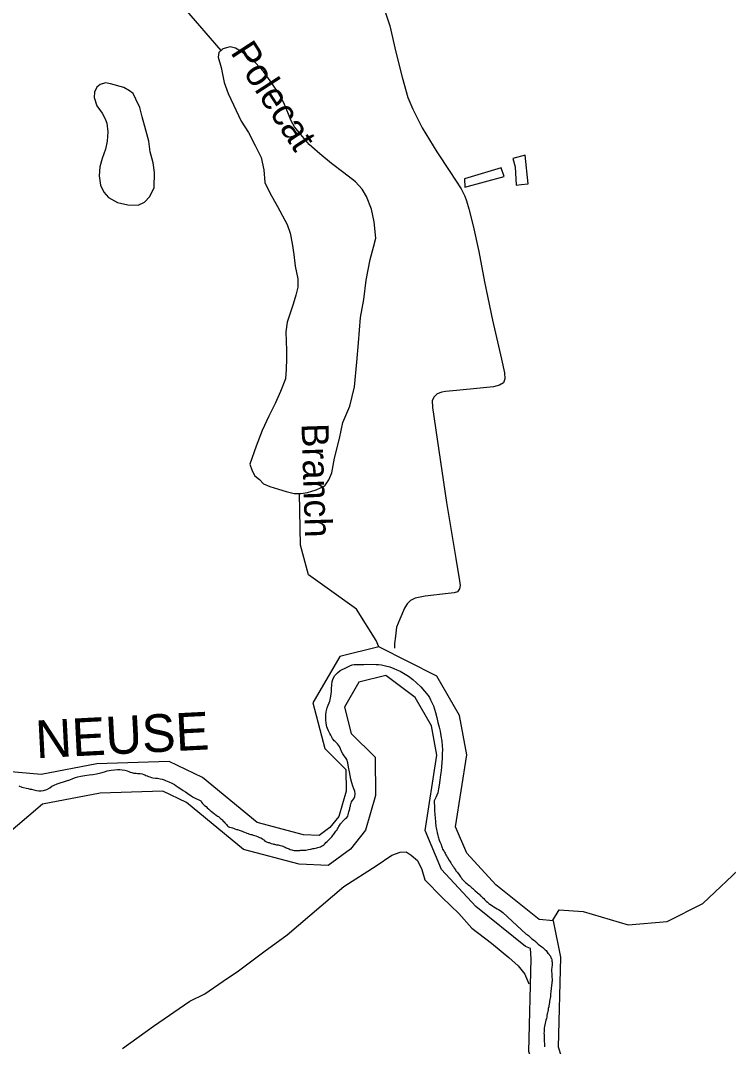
# Model space of a CAD drawing. Extents: x 2082433 to 2279600, y 546599 to 755198.
# Drawn here: x 2210035 to 2213973, y 608709 to 614417 of the extents above; entities that cross this region are included whole.
import ezdxf

# ---------------------------------------------------------------- set-up
doc = ezdxf.new("R2010")
doc.units = 0
for name, color, linetype in [('Exist Boundary Political Fire Districts', 7, 'Continuous'), ('Exist Hydrographic Creek Single Shore', 7, 'Continuous'), ('Exist Hydrographic Creek Single Shore Label', 7, 'Continuous'), ('Exist Hydrographic Pond Under 1500 Sq Ft', 7, 'Continuous'), ('Exist Hydrographic River Shore', 7, 'Continuous'), ('Exist Hydrographic River Shore Label', 7, 'Continuous'), ('Exist Road Non-System Type 51', 7, 'Continuous')]:
    doc.layers.add(name, color=color, linetype=linetype)

msp = doc.modelspace()

# ---------------------------------------------------------------- linework, layer by layer
at = {"layer": 'Exist Boundary Political Fire Districts'}
for points in [[(2211753.9, 609862.3), (2211761.5, 609870.3), (2211766, 609875.1), (2211770.1, 609880.3), (2211774.4, 609886.3), (2211777.5, 609890.3), (2211781.6, 609895.9), (2211784.7, 609900.3), (2211788.8, 609905.9), (2211792.5, 609910.2), (2211796.6, 609914.7), (2211798.8, 609920.2), (2211802.1, 609925.4), (2211806, 609932.2), (2211809.3, 609937.4), (2211814.8, 609946.7), (2211821.2, 609954.2), (2211824.8, 609958.7), (2211831.8, 609965.9), (2211838.8, 609972.7), (2211843.3, 609976.7), (2211849.3, 609982.7), (2211854.6, 609989.9), (2211857.7, 609997.9), (2211859.9, 610007.1), (2211861.8, 610014.7), (2211863.2, 610019.9), (2211864, 610026.3), (2211866.5, 610031.5), (2211866.7, 610038.3), (2211869.8, 610046.3), (2211871.2, 610051.5), (2211872.4, 610058.3), (2211874.1, 610063.1), (2211876.5, 610069.9), (2211878.8, 610076.4), (2211888.4, 610085.7), (2211894, 610099.7), (2211896, 610113.6), (2211894.2, 610129.8), (2211889.4, 610142.1), (2211882.7, 610157.1), (2211877.3, 610176.5), (2211872.8, 610196), (2211868.5, 610216.5), (2211864.4, 610237), (2211859.5, 610262.9), (2211854.6, 610286.6), (2211849.3, 610305.3), (2211842.7, 610316.9), (2211835.9, 610325.2), (2211827.9, 610337.4), (2211820.7, 610350.5), (2211814.6, 610364.2), (2211808.2, 610377.4), (2211797.8, 610392.6), (2211790.8, 610400.1), (2211784.5, 610405.5), (2211779.5, 610409.8), (2211775.2, 610415.1), (2211770.7, 610422.3), (2211766.2, 610429.8), (2211760.5, 610440.3), (2211755.3, 610450.8), (2211748.8, 610464.2), (2211742.4, 610477.1), (2211738.5, 610487.7), (2211736.3, 610496.6), (2211735, 610508.7), (2211733.8, 610523.6), (2211733, 610538.3), (2211733.2, 610554.7), (2211735.4, 610571.1), (2211740.2, 610592.3), (2211745.5, 610608.4), (2211751.2, 610620.4), (2211755.7, 610630.2), (2211757.8, 610638.2), (2211759.4, 610647.9), (2211760.7, 610657.9), (2211762.3, 610671.1), (2211763.7, 610684.2), (2211765, 610699.9), (2211766.2, 610721.7), (2211768.3, 610739.9), (2211773, 610755.5), (2211783.2, 610771.9), (2211797.2, 610788), (2211813, 610800.7), (2211824.2, 610806.7), (2211836.5, 610811.9), (2211851.7, 610818.7), (2211867.1, 610826.4), (2211879.6, 610831.8), (2211891.5, 610834.3), (2211901.9, 610834.6), (2211924.9, 610833.5), (2211943.6, 610833.9), (2211962, 610835.1), (2212012.3, 610834.6)], [(2212012.3, 610834.6), (2212026.4, 610834.5), (2212043.4, 610832), (2212065.8, 610826.9), (2212089, 610820.2), (2212111.3, 610812.3), (2212128.5, 610804.9), (2212145.8, 610796.2), (2212165.4, 610785.5), (2212193.7, 610768.4), (2212216.5, 610751.4), (2212237.8, 610732.7), (2212261, 610709.7), (2212282.9, 610685.2), (2212302, 610660.7), (2212309.2, 610649.9), (2212315.9, 610637.9), (2212323.7, 610623.4), (2212332.6, 610603.3), (2212338.1, 610585.4), (2212342.4, 610567.4), (2212349.8, 610539.7), (2212357, 610511.8), (2212363.7, 610485.4), (2212368.6, 610462.5), (2212373.2, 610438), (2212378.1, 610407.4), (2212380.7, 610381.3), (2212381.2, 610360.1), (2212380.5, 610339), (2212379.5, 610313.4), (2212378.1, 610288), (2212376, 610264.1), (2212373.8, 610242.7), (2212370.7, 610219.8), (2212367, 610190.9), (2212362.9, 610163.4), (2212359.4, 610141.8), (2212355.9, 610120.9), (2212344.5, 610094.7), (2212335.2, 610076.4), (2212335.2, 610071.9), (2212336.5, 610060.3), (2212337.1, 610050.7), (2212337.3, 610036.7), (2212337.7, 610027.5), (2212338.3, 610015.9), (2212339.3, 610005.5), (2212340.4, 609996.7), (2212341.2, 609982.7), (2212341.8, 609974.7), (2212342.4, 609964.7), (2212343.8, 609955.9), (2212343.8, 609948.7), (2212344.2, 609939.4), (2212345.1, 609933.1), (2212346.9, 609924.7), (2212349.2, 609915.9), (2212351.2, 609908.7), (2212352.4, 609897.9), (2212353.7, 609891.1), (2212355.7, 609882.3), (2212357.2, 609874.6), (2212359.2, 609869.1), (2212361.7, 609862.3), (2212364.3, 609857), (2212367.2, 609848.3), (2212371.3, 609839.8), (2212374.2, 609832.6), (2212376.2, 609824.2), (2212377.7, 609819.5), (2212379.7, 609813.1), (2212382.6, 609805.8), (2212388.9, 609797.1), (2212393, 609789.8), (2212396.3, 609784.2), (2212400.2, 609775.4), (2212403.7, 609769.4), (2212408.2, 609762.3), (2212412.9, 609754.6), (2212416.4, 609749.4), (2212421.3, 609742.6), (2212424.4, 609737), (2212428.9, 609729.8), (2212432.4, 609723.4), (2212435.3, 609718.6), (2212440.2, 609712.6), (2212444.5, 609707), (2212447, 609701), (2212453.7, 609691), (2212457.2, 609686.6), (2212463.8, 609678.6), (2212470.6, 609669.8), (2212475.1, 609664.2), (2212479, 609657.4), (2212482.2, 609652.6), (2212487, 609647), (2212490.4, 609642.2), (2212495, 609636.2), (2212500.5, 609631)], [(2210024.9, 610158.1), (2210041.5, 610152.4), (2210077.6, 610144.3), (2210088.7, 610141.2), (2210096.5, 610139.7), (2210109, 610136.7), (2210122.7, 610133.7), (2210136.7, 610131.2), (2210149.6, 610130.6), (2210162.5, 610132.4), (2210180.5, 610138.9), (2210196.7, 610148), (2210208.8, 610156.5), (2210220.9, 610163.5), (2210238, 610170.2), (2210256, 610176), (2210273.4, 610181.4), (2210290.2, 610186.6), (2210309.3, 610192.9), (2210326.3, 610199.1), (2210341.3, 610204.6), (2210353.2, 610208.5), (2210370.8, 610212.5), (2210393.2, 610216.7), (2210415.9, 610220.1), (2210437.1, 610222.5), (2210457.8, 610225.2), (2210482.2, 610230.5), (2210501.2, 610236.2), (2210517, 610241.8), (2210527.7, 610244.9), (2210539.6, 610246.4), (2210556.8, 610247.8), (2210574.4, 610248.9), (2210587.8, 610249.3), (2210600.5, 610248.6), (2210615.7, 610246.1), (2210628, 610242.8), (2210638, 610239), (2210645, 610235.7), (2210653.2, 610232.7), (2210665.1, 610230.1), (2210677, 610228.5), (2210684.6, 610228.2), (2210691.9, 610228.1), (2210700.5, 610227.3), (2210711, 610225.2), (2210720, 610222.3), (2210726.6, 610219.3), (2210731.9, 610217), (2210739.3, 610214.3), (2210746.7, 610211.7), (2210754.5, 610208.6), (2210762.3, 610205.8), (2210771.5, 610203.3), (2210784.8, 610201.4), (2210796.5, 610200.9), (2210804.7, 610200.5), (2210812.3, 610198.7), (2210822.6, 610195.4), (2210833, 610191.7), (2210842, 610188.7), (2210850.4, 610185.7), (2210860.3, 610182), (2210876.7, 610174.6), (2210890.8, 610166.8), (2210901.1, 610159.7), (2210911.8, 610152), (2210925.7, 610142.7), (2210940, 610133.7), (2210953, 610125), (2210966.1, 610116.1), (2210983.3, 610104.1), (2210994.8, 610096), (2211036.8, 610076.4), (2211039.5, 610071.9), (2211042.2, 610067.5), (2211047.1, 610060.3), (2211051.6, 610055.5), (2211058.8, 610049.5), (2211066.8, 610043.1)], [(2211066.8, 610043.1), (2211072.7, 610036.7), (2211082.2, 610028.3), (2211089.7, 610021.9)], [(2211089.7, 610021.9), (2211095.7, 610017.1), (2211106.3, 610009.5), (2211111.7, 610005.9), (2211115.8, 610001.9), (2211120.9, 609997.9), (2211129.7, 609990.7), (2211135.1, 609987.5), (2211143.5, 609980.7), (2211147.6, 609976.7), (2211152.1, 609973), (2211156, 609969), (2211162.7, 609963.1), (2211167.5, 609957.9), (2211170.9, 609953.5), (2211175, 609949.1), (2211180, 609943.9), (2211184.7, 609939.1), (2211188.8, 609935.1), (2211193.1, 609931.4), (2211197.6, 609929.1), (2211206, 609926.7), (2211213, 609924.7), (2211220.2, 609923.1), (2211226.9, 609920.2), (2211236.4, 609916.7), (2211241.5, 609915.4), (2211251.5, 609911.9), (2211257.1, 609909.9), (2211266.7, 609907.4), (2211275.9, 609902.7), (2211280.8, 609901.1), (2211289, 609897.9), (2211293.6, 609895.4), (2211300.9, 609893.4), (2211308.7, 609890.3), (2211315.9, 609888.3), (2211321.4, 609887.4), (2211329, 609885.4), (2211343, 609881.1), (2211352.8, 609877.1), (2211357.5, 609875.4), (2211364.7, 609872.3), (2211372.1, 609869.4), (2211380.3, 609864.3), (2211384.8, 609860.6), (2211391.2, 609855.9), (2211394.2, 609851.9), (2211399.2, 609848.6), (2211406.7, 609845.9), (2211412.1, 609844.6), (2211417.2, 609843), (2211425.4, 609840.6), (2211429.5, 609837.5), (2211437.5, 609836.2), (2211442.2, 609834.6), (2211447.3, 609833.5), (2211452.7, 609831.8), (2211459.2, 609831.5), (2211467.2, 609830.2), (2211472.8, 609829), (2211481.2, 609827.5), (2211488.2, 609825.5), (2211494.3, 609823.5), (2211501.5, 609819.8), (2211506.8, 609817.1), (2211513.2, 609814.2), (2211524, 609811.1), (2211528.8, 609808.6), (2211535.5, 609804.6), (2211543.9, 609802.6), (2211550.3, 609800.2), (2211556, 609799.4), (2211561.2, 609799.4), (2211568.3, 609799.1), (2211581.2, 609799.1), (2211588.4, 609799.4), (2211594, 609800.2), (2211600.7, 609801.1), (2211608.5, 609801.1), (2211614.7, 609800.6), (2211622.7, 609801.4), (2211629.2, 609803.1), (2211636.8, 609804.6), (2211649.9, 609806.2), (2211660.8, 609809.4), (2211667.6, 609809.4), (2211675.6, 609812.2), (2211683.6, 609813.4), (2211689.5, 609816.2), (2211696.7, 609818.2), (2211704.1, 609819.8), (2211709.2, 609822.6), (2211716.8, 609827), (2211721.9, 609830.6), (2211728.5, 609837.5), (2211734, 609844.3), (2211740, 609849.5), (2211747.3, 609857.4), (2211753.9, 609862.3)], [(2212500.5, 609631), (2212504.2, 609627.4), (2212510.3, 609621.4), (2212517.5, 609615), (2212522.4, 609610.6), (2212531.5, 609603.8), (2212537.4, 609599), (2212545.4, 609591.8), (2212550.5, 609587.8), (2212555.7, 609581.8), (2212564.5, 609574.6), (2212573.1, 609567), (2212577, 609563.4), (2212584.6, 609557.8), (2212589.1, 609553), (2212593.8, 609547.8), (2212597.5, 609544.2), (2212604.3, 609537.8), (2212611.4, 609531.4), (2212616.6, 609525.7), (2212625.6, 609517.4), (2212631.7, 609511.4), (2212640.3, 609504.9), (2212645.5, 609500.2), (2212654.3, 609494.2), (2212661.7, 609489.4), (2212668.4, 609485.4), (2212677, 609480.2), (2212686.3, 609474.9), (2212693, 609471.7), (2212702.3, 609466.2), (2212711.1, 609459.7), (2212717.4, 609454.6), (2212847.6, 609334.5), (2212854.4, 609330.1), (2212859.7, 609325.7), (2212864.1, 609322.1), (2212870, 609316.1), (2212877.8, 609310.1), (2212883.3, 609306.1), (2212890.5, 609300.9), (2212895, 609296.9), (2212900.6, 609291.7), (2212906.3, 609287.3), (2212909, 609282.9), (2212914.5, 609278.1), (2212922.3, 609272.9), (2212927.2, 609268.9), (2212934.6, 609263), (2212940.5, 609259), (2212947.3, 609252.5), (2212953.7, 609246.5), (2212958.2, 609242.1), (2212965.3, 609233.3), (2212969, 609228.5), (2212972.9, 609223.7), (2212978.3, 609217.3), (2212982.2, 609211.7), (2212985.6, 609202.9), (2212988.3, 609197.7), (2212990.2, 609190.5), (2212991.2, 609184.1), (2212992.4, 609177.3), (2212993, 609169.7), (2212992.4, 609164.1), (2212992.4, 609158.5), (2212991.2, 609152.5), (2212989.8, 609146.9), (2212988.9, 609139.7), (2212988.3, 609134.1), (2212988.5, 609125.3), (2212989.8, 609115.7), (2212990.6, 609108.9), (2212991, 609099.7), (2212991.2, 609094), (2212992.2, 609083.7), (2212992.2, 609078), (2212991.8, 609072), (2212991.2, 609066.9), (2212990.6, 609058.9), (2212989.3, 609050.4), (2212988.9, 609044.1), (2212987.3, 609035.7), (2212986.5, 609028.4), (2212985.6, 609018.4), (2212985, 609011.6), (2212983.2, 609002.9), (2212983, 608996.9), (2212982.2, 608987.6), (2212980.5, 608977.6), (2212979.7, 608970.9), (2212977.2, 608961.3), (2212977, 608954.4), (2212975.2, 608944), (2212974.2, 608935.6), (2212972.9, 608928.8), (2212970.3, 608919.6), (2212969.7, 608912.8), (2212967.8, 608904), (2212966.2, 608896.8)], [(2212966.2, 608896.8), (2212965.3, 608891.2), (2212963.3, 608880.4), (2212961.7, 608872.8), (2212959.8, 608863.6), (2212957.8, 608856), (2212955.7, 608845.6), (2212953.7, 608838.4), (2212951.2, 608828.8), (2212949.2, 608819.2), (2212948.3, 608813.2), (2212947.3, 608804.8), (2212947.1, 608798.4), (2212947.1, 608790.4), (2212946.5, 608783.2), (2212947.1, 608774), (2212947.3, 608765.6), (2212947.7, 608758.4), (2212948.3, 608747.2), (2212948.5, 608735.6), (2212948.9, 608726.8), (2212949.2, 608715.6), (2212948.9, 608707.2)]]:
    msp.add_lwpolyline(points, dxfattribs=at)
at = {"layer": 'Exist Hydrographic Creek Single Shore'}
for points in [[(2211151.1, 614250.2), (2210947.8, 614482.9)], [(2212993.4, 609407.7), (2213032, 609468.2), (2213164.9, 609458.9), (2213414.8, 609385), (2213632, 609403.5), (2213830.9, 609504.5), (2214063, 609722.8), (2214286.9, 609859.3), (2214885.9, 609955.4), (2215359, 610099.9), (2215675, 610267.4), (2216147, 610621.9), (2216362.1, 610814.3), (2216684, 611234.2), (2216857.1, 611552.1), (2216963.9, 611684.4), (2217312.9, 611897.1), (2217361.9, 612014.2), (2217385.9, 612230.2), (2217548.9, 612646.7), (2217747, 612924.8), (2217937.9, 613107.9)], [(2211727.9, 611267.2), (2211635.8, 611333.3), (2211592.9, 611498.1), (2211586.9, 611785.3)], [(2212027.1, 610932.2), (2212012.9, 610968.1), (2211903.8, 611140.9), (2211727.9, 611267.2)]]:
    msp.add_lwpolyline(points, dxfattribs=at)
at = {"layer": 'Exist Hydrographic Pond Under 1500 Sq Ft'}
for points in [[(2211162.5, 614259.3), (2211156.8, 614255.3), (2211138.7, 614239), (2211134.8, 614213.2), (2211151, 614155.2), (2211167.7, 614071.2), (2211190.4, 614011.3), (2211261.6, 613855.9), (2211303.6, 613794.3), (2211340.1, 613720.7), (2211372.5, 613655), (2211388.9, 613585.2), (2211393.4, 613515.2), (2211422.1, 613457.3), (2211464.4, 613381.6), (2211517.1, 613282), (2211535.3, 613234.1), (2211545.8, 613176.2), (2211554.6, 613114.5), (2211562.6, 613050.4), (2211577.4, 612980.4), (2211577.4, 612932.6), (2211565.9, 612888.5), (2211551.9, 612838.7), (2211534.7, 612788.2), (2211517.1, 612738.1), (2211511.3, 612684.2), (2211511.7, 612632.3), (2211513.6, 612580.4), (2211514.6, 612534.5), (2211512.6, 612476.4), (2211509.1, 612422.6), (2211481.6, 612352.1), (2211451.9, 612286), (2211416.4, 612216), (2211379.3, 612135.6), (2211345.8, 612049.4), (2211310.4, 611949.3), (2211322.7, 611911.4), (2211338.9, 611883.4), (2211363.3, 611863.5), (2211387.1, 611840), (2211421.3, 611823.9), (2211469.3, 611808.5), (2211513.2, 611796.6), (2211557.3, 611785.1), (2211585.3, 611785.3)], [(2211585.3, 611785.3), (2211593.3, 611785.3), (2211631.3, 611791.3), (2211679.3, 611805.6), (2211727, 611828), (2211750.6, 611862.1), (2211766.8, 611900.3), (2211781.8, 611982.4), (2211809.1, 612090.6), (2211828.3, 612180.5), (2211865.9, 612271), (2211893.3, 612379.2), (2211906.3, 612515.1), (2211915.7, 612623.2), (2211926.6, 612765.1), (2211943.6, 612865.2), (2211957.1, 612971.4), (2211980.3, 613087.5), (2211997.9, 613155.5), (2212011.2, 613205.3), (2212002.8, 613297.5), (2211986.4, 613367.2), (2211959.8, 613436.9), (2211935.8, 613478.7), (2211897.2, 613518.6), (2211833.3, 613570), (2211764.4, 613621.8), (2211700.2, 613675.3), (2211639.9, 613726.5), (2211593.6, 613782.2), (2211559.1, 613825.9), (2211541.1, 613857.9), (2211524.9, 613896), (2211498.6, 613959.6), (2211464.2, 614021.5), (2211423.6, 614081.2), (2211385.4, 614132.8), (2211341.1, 614180.5), (2211300.7, 614214.1), (2211262.8, 614243.8), (2211230.8, 614263.6), (2211200.3, 614269.4), (2211172.6, 614263.1), (2211162.5, 614259.3)], [(2210773.3, 613624.6), (2210756.5, 613686.7), (2210748.3, 613744.8), (2210731.7, 613806.4), (2210711.2, 613880.1), (2210699.1, 613932.2), (2210676.6, 613979.9), (2210660.6, 614009.8), (2210640.5, 614025.8), (2210608.5, 614043.3), (2210535.9, 614065.2), (2210508, 614070.6), (2210478.3, 614060.5), (2210458.4, 614046.4), (2210446.5, 614018.2), (2210445.1, 613988.4), (2210459, 613942.5), (2210489.6, 613900.6), (2210505.3, 613869), (2210515.4, 613844.8), (2210520.3, 613797), (2210516.2, 613744.9), (2210506.8, 613700.9), (2210489.1, 613648.8), (2210475.6, 613602.6), (2210471.9, 613552.9), (2210480.3, 613500.9), (2210498.2, 613460.9), (2210524.6, 613433), (2210574.6, 613403.6), (2210630.8, 613391.8), (2210688.9, 613390.3), (2210724.7, 613406.4), (2210754.3, 613436.8), (2210778.1, 613486.8), (2210779.3, 613570.9), (2210773.3, 613624.6)], [(2212791.3, 613500.9), (2212819.1, 613505.2), (2212858.9, 613507.2), (2212841.9, 613667.2), (2212774, 613648.6), (2212786.3, 613602.6), (2212791.3, 613500.9)], [(2212506.7, 613488.7), (2212726.1, 613548), (2212708, 613597.7), (2212504.4, 613536.4), (2212506.7, 613488.7)]]:
    msp.add_lwpolyline(points, dxfattribs=at)
at = {"layer": 'Exist Hydrographic River Shore'}
for points in [[(2212027.1, 610932.2), (2211810.3, 610878.3), (2211661.1, 610621.5), (2211727.1, 610365.9), (2211844.3, 610249.8), (2211845.8, 610128.4), (2211804.8, 609989), (2211755.5, 609926.4), (2211695.9, 609883.1), (2211609.3, 609887.1), (2211351.1, 609955), (2211047.1, 610205.6), (2210861.1, 610293.8), (2210459.9, 610280.9), (2210148.7, 610222.6), (2209895.6, 610244.3)], [(2212999.2, 609407.1), (2212919, 609415.4), (2212679.1, 609608.7), (2212516.9, 609784.3), (2212454.5, 609931.6), (2212517, 610330.8), (2212477.1, 610549.4), (2212350.1, 610769.7), (2212027.1, 610932.2)], [(2212066.7, 610773), (2211917.3, 610735.9), (2211836.8, 610597.3), (2211874.6, 610450.6), (2212007.5, 610319), (2212010.2, 610105.7), (2211953.2, 609912.4), (2211870.4, 609807.1), (2211745.8, 609716.5), (2211584.3, 609724), (2211274.6, 609805.5), (2210958.5, 610066.1), (2210826.7, 610128.6), (2210477.7, 610117.3), (2210157, 610057.2), (2209940.9, 609873.9)], [(2212872, 609254.5), (2212844.8, 609264.5), (2212566.8, 609488.5), (2212377, 609694), (2212285.2, 609910.7), (2212350.7, 610328.7), (2212320.9, 610492.1), (2212229.7, 610650.2), (2212066.7, 610773)], [(2213884, 602856.8), (2213912.6, 603667.9), (2213728, 604030), (2213386.4, 604369.3), (2213322.1, 604523.3), (2213313.7, 604668.5), (2213492, 605243.4), (2213488, 605885.8), (2213444.9, 606145.9), (2213442, 606500.4), (2213518.2, 606739.3), (2213767.1, 607238.7), (2213828, 607636.7), (2213740.6, 607909.7), (2213480.7, 608246.8), (2213153.9, 608487), (2213061.1, 608600.6), (2213027.2, 608704.6), (2213040.1, 609205.2), (2212999.2, 609407.1)], [(2213720.1, 602862.6), (2213747.2, 603631.3), (2213593.8, 603932.1), (2213247.7, 604275.9), (2213159.9, 604485.9), (2213148.2, 604688.7), (2213327.8, 605267.7), (2213324.1, 605871.8), (2213281, 606131.7), (2213277.8, 606525.2), (2213365.7, 606801.1), (2213608.9, 607288.9), (2213660, 607623.4), (2213593.1, 607832.3), (2213364.9, 608128.4), (2213040.1, 608367.2), (2212914.7, 608520.5), (2212862.5, 608680.6), (2212875.8, 609196.2), (2212872, 609254.5)]]:
    msp.add_lwpolyline(points, dxfattribs=at)
at = {"layer": 'Exist Road Non-System Type 51'}
for points in [[(2212056.9, 614482.2), (2212089.4, 614387.4), (2212121.8, 614240.8), (2212156.9, 614101.9), (2212189.3, 613987.7), (2212216.6, 613924.1), (2212269.8, 613820.3), (2212350.2, 613685.3), (2212422.9, 613577.6), (2212486.5, 613480.2), (2212506, 613438.7), (2212516.4, 613414), (2212528.1, 613369.9), (2212552.7, 613273.9), (2212583.9, 613131.1), (2212616.3, 612963.7), (2212660.4, 612749.5), (2212709.8, 612532.8), (2212727.9, 612456.2), (2212729.2, 612423.8), (2212721.4, 612400.4), (2212699.4, 612387.4), (2212665.6, 612378.3), (2212591.6, 612370.6), (2212460.6, 612357.6), (2212398.3, 612352.4), (2212377.5, 612349.8), (2212352.8, 612340.7), (2212336, 612323.8), (2212324.3, 612303.1), (2212325.6, 612264.1), (2212404.8, 611734.6), (2212455.4, 611423.1), (2212477.4, 611299.8), (2212481.3, 611273.9), (2212477.4, 611254.4), (2212465.8, 611238.8), (2212447.6, 611233.6), (2212413.8, 611229.7), (2212285.4, 611214.2), (2212230.8, 611202.5), (2212203.6, 611189.5), (2212185.4, 611171.3), (2212171.1, 611148), (2212143.9, 611087), (2212127, 611041.5), (2212120.5, 610990.9), (2212115.3, 610950.7), (2212115.3, 610924.7)], [(2210601.6, 608698), (2210775.1, 608821), (2210977, 608960.4), (2211060.5, 609002.1), (2211161.4, 609072.4), (2211247.1, 609129.4), (2211387.6, 609235.9), (2211517.1, 609330.3), (2211833.2, 609599.3), (2212013.3, 609714.5), (2212101.1, 609773.8), (2212147.2, 609789.2), (2212180.1, 609791.4), (2212208.7, 609773.8), (2212243.8, 609743.1), (2212267.9, 609692.6), (2212283.3, 609635.5), (2212379.9, 609537.8), (2212472.1, 609447.8), (2212544.6, 609366.5), (2212654.3, 609283.1), (2212750.9, 609204.1), (2212803.6, 609158), (2212840.9, 609110.8), (2212862.9, 609058.1)]]:
    msp.add_lwpolyline(points, dxfattribs=at)

# ---------------------------------------------------------------- texts
at = {"layer": 'Exist Hydrographic Creek Single Shore Label'}
for s, rotation, p in [('Polecat', 303.0204, (2211199.1, 614239.1)), ('Branch', 271.8103, (2211597.6, 612173.6))]:
    msp.add_text(s, height=150, rotation=rotation, dxfattribs=at).set_placement(p)
at = {"layer": 'Exist Hydrographic River Shore Label'}
msp.add_text('NEUSE', height=210, rotation=2.9531, dxfattribs=at).set_placement((2210122.6, 610312.2))

doc.saveas('drawing.dxf')
